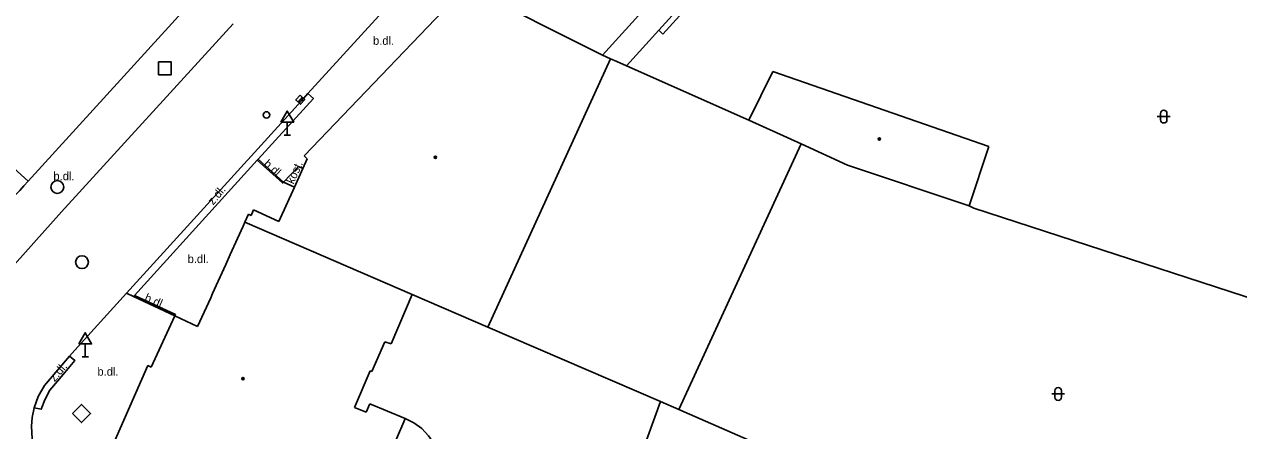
# Model space of a CAD drawing. Extents: x -598932 to -598196, y -1162207 to -1161504.
# Drawn here: x -598698.1 to -598603.5, y -1161598.8 to -1161567.1 of the extents above; entities that cross this region are included whole.
import ezdxf

# ---------------------------------------------------------------- set-up
doc = ezdxf.new("R2010")
doc.units = 0
for name, color, linetype in [('DOP - kresba z DSPS bez soueadnic', 7, 'Continuous'), ('DOP - rozhrani ploch obecne', 7, 'Continuous'), ('Level 26', 7, 'Continuous'), ('Level 27', 7, 'Continuous'), ('Level 28', 7, 'Continuous'), ('Level 34', 7, 'Continuous'), ('Level 36', 7, 'Continuous'), ('Level 39', 7, 'Continuous'), ('TM - budovy zdene_ betonove - VP', 7, 'Continuous'), ('TM - chodniky - VP', 7, 'Continuous'), ('TM - komunikace - VP', 7, 'Continuous'), ('TM - letecke snimky - pomocna linie', 7, 'Continuous'), ('TM - popis povrchu', 7, 'Continuous'), ('TM - rozhrani mezi zpev. plochami mezi sebou - VP', 7, 'Continuous'), ('TM - rozhrani ploch obecne - VP', 7, 'Continuous'), ('TM - vstup do budovy - nerozlisene', 7, 'Continuous')]:
    doc.layers.add(name, color=color, linetype=linetype)

msp = doc.modelspace()

# ---------------------------------------------------------------- linework, layer by layer
at = {"layer": 'DOP - kresba z DSPS bez soueadnic'}
for points in [[(-598648.67, -1161567.57), (-598643.44, -1161561.79)], [(-598642.85, -1161561.79), (-598648.36, -1161567.87)], [(-598648.36, -1161567.87), (-598648.67, -1161567.57)]]:
    msp.add_lwpolyline(points, dxfattribs=at)
at = {"layer": 'DOP - rozhrani ploch obecne'}
for points in [[(-598651.94, -1161570), (-598652.43, -1161569.8)], [(-598651.94, -1161570), (-598651.18, -1161570.34), (-598641.64, -1161574.59)], [(-598637.58, -1161576.44), (-598647.1, -1161597.16)], [(-598624.47, -1161581.28), (-598624.11, -1161581.44)], [(-598624.11, -1161581.44), (-598590.84, -1161592.28)], [(-598648.53, -1161596.53), (-598662, -1161590.72)], [(-598648.53, -1161596.53), (-598652.48, -1161607.44)], [(-598648.53, -1161596.53), (-598647.1, -1161597.16)], [(-598647.1, -1161597.16), (-598641.28, -1161599.7)]]:
    msp.add_lwpolyline(points, dxfattribs=at)
at = {"layer": 'Level 26'}
for points in [[(-598687.66, -1161571.04), (-598686.66, -1161571.04), (-598686.66, -1161570.04), (-598687.66, -1161570.04)], [(-598694.367, -1161597.466), (-598693.653, -1161598.167), (-598692.953, -1161597.454), (-598693.666, -1161596.753)]]:
    msp.add_lwpolyline(points, close=True, dxfattribs=at)
at = {"layer": 'Level 27'}
msp.add_line((-598676.442, -1161572.805), (-598676.778, -1161573.175), dxfattribs=at)
msp.add_lwpolyline([(-598676.626, -1161572.637), (-598676.963, -1161573.006), (-598676.594, -1161573.343), (-598676.257, -1161572.974)], close=True, dxfattribs=at)
for centre in [(-598695.55, -1161579.8), (-598693.62, -1161585.66)]:
    msp.add_circle(centre, 0.5, dxfattribs=at)
at = {"layer": 'Level 28'}
msp.add_circle((-598679.24, -1161574.18), 0.25, dxfattribs=at)
at = {"layer": 'Level 34'}
for p, q in [((-598677.62, -1161574.742), (-598677.62, -1161575.76)), ((-598677.87, -1161575.76), (-598677.37, -1161575.76)), ((-598693.37, -1161592.032), (-598693.37, -1161593.05)), ((-598693.62, -1161593.05), (-598693.12, -1161593.05))]:
    msp.add_line(p, q, dxfattribs=at)
for points in [[(-598678.12, -1161574.742), (-598677.12, -1161574.742), (-598677.62, -1161573.876)], [(-598693.87, -1161592.032), (-598692.87, -1161592.032), (-598693.37, -1161591.166)]]:
    msp.add_lwpolyline(points, close=True, dxfattribs=at)
at = {"layer": 'Level 36'}
for p, q in [((-598609.816, -1161574.306), (-598608.816, -1161574.306)), ((-598609.566, -1161574.056), (-598609.566, -1161574.556)), ((-598609.066, -1161574.056), (-598609.066, -1161574.556)), ((-598618.046, -1161595.936), (-598617.046, -1161595.936)), ((-598617.796, -1161595.686), (-598617.796, -1161596.186)), ((-598617.296, -1161595.686), (-598617.296, -1161596.186))]:
    msp.add_line(p, q, dxfattribs=at)
for centre, start, end in [((-598609.316, -1161574.056), 0, 180), ((-598609.316, -1161574.556), 180, 0), ((-598617.546, -1161595.686), 0, 180), ((-598617.546, -1161596.186), 180, 0)]:
    msp.add_arc(centre, 0.25, start, end, dxfattribs=at)
at = {"layer": 'Level 39'}
for centre, radius in [((-598631.48, -1161576.06), 0.09), ((-598631.48, -1161576.06), 0.0398), ((-598666.08, -1161577.48), 0.09), ((-598666.08, -1161577.48), 0.0398), ((-598681.08, -1161594.74), 0.09), ((-598681.08, -1161594.74), 0.0398)]:
    msp.add_circle(centre, radius, dxfattribs=at)
at = {"layer": 'TM - budovy zdene_ betonove - VP'}
for points in [[(-598644.87, -1161560.47), (-598653.06, -1161569.51)], [(-598676.31, -1161577.36), (-598663.67, -1161564.16)], [(-598663.67, -1161564.16), (-598653.06, -1161569.51)], [(-598684.48, -1161564.69), (-598697.83, -1161579.35)], [(-598662, -1161590.72), (-598652.43, -1161569.8)], [(-598653.06, -1161569.51), (-598652.43, -1161569.8)], [(-598641.64, -1161574.59), (-598639.77, -1161570.8)], [(-598639.77, -1161570.8), (-598622.94, -1161576.63)], [(-598641.64, -1161574.59), (-598637.58, -1161576.44)], [(-598697.83, -1161579.35), (-598702.67, -1161574.94)], [(-598637.58, -1161576.44), (-598633.95, -1161578.1)], [(-598676.07, -1161577.6), (-598676.31, -1161577.36)], [(-598622.94, -1161576.63), (-598624.47, -1161581.28)], [(-598678.27, -1161582.48), (-598677.06, -1161579.8), (-598676.41, -1161578.36), (-598676.07, -1161577.6)], [(-598633.95, -1161578.1), (-598624.47, -1161581.28)], [(-598680.93, -1161582.55), (-598680.64, -1161581.92)], [(-598680.64, -1161581.92), (-598680.45, -1161582.01)], [(-598680.45, -1161582.01), (-598680.25, -1161581.57)], [(-598680.25, -1161581.57), (-598678.27, -1161582.48)], [(-598682.07, -1161585.07), (-598681.07, -1161582.86)], [(-598681.07, -1161582.86), (-598680.93, -1161582.55)], [(-598667.88, -1161588.18), (-598680.93, -1161582.55)], [(-598682.41, -1161585.85), (-598682.07, -1161585.07)], [(-598683.44, -1161588.1), (-598682.41, -1161585.85)], [(-598684.61, -1161590.68), (-598683.59, -1161588.45)], [(-598683.59, -1161588.45), (-598683.44, -1161588.1)], [(-598667.88, -1161588.18), (-598669.52, -1161592.02)], [(-598667.88, -1161588.18), (-598662, -1161590.72)], [(-598688.23, -1161593.84), (-598686.38, -1161589.84)], [(-598686.38, -1161589.84), (-598684.61, -1161590.68)], [(-598670.03, -1161591.86), (-598671.04, -1161594.18)], [(-598669.52, -1161592.02), (-598670.03, -1161591.86)], [(-598692.04, -1161601.84), (-598688.5, -1161593.72)], [(-598688.5, -1161593.72), (-598688.23, -1161593.84)], [(-598671.17, -1161594.13), (-598672.38, -1161596.98)], [(-598671.04, -1161594.18), (-598671.17, -1161594.13)], [(-598672.38, -1161596.98), (-598671.47, -1161597.36)], [(-598671.47, -1161597.36), (-598671.2, -1161596.71)], [(-598671.2, -1161596.71), (-598668.44, -1161597.84)], [(-598668.55, -1161598.1), (-598671.49, -1161604.98)], [(-598668.44, -1161597.84), (-598668.55, -1161598.1)]]:
    msp.add_lwpolyline(points, dxfattribs=at)
at = {"layer": 'TM - chodniky - VP'}
msp.add_lwpolyline([(-598697.83, -1161579.35), (-598698.155, -1161579.707), (-598698.48, -1161580.064), (-598698.805, -1161580.421), (-598699.13, -1161580.779), (-598699.455, -1161581.136), (-598699.78, -1161581.493), (-598700.105, -1161581.85), (-598700.43, -1161582.207), (-598700.755, -1161582.564), (-598701.08, -1161582.921), (-598701.405, -1161583.279), (-598701.73, -1161583.636), (-598702.055, -1161583.993), (-598702.38, -1161584.35), (-598702.563, -1161584.504), (-598702.773, -1161584.619), (-598703.001, -1161584.69), (-598703.239, -1161584.715), (-598703.43, -1161584.7), (-598703.705, -1161584.622), (-598703.916, -1161584.509), (-598704.1, -1161584.356), (-598704.25, -1161584.17)], dxfattribs=at)
at = {"layer": 'TM - komunikace - VP'}
for points in [[(-598665.76, -1161561.26), (-598676.01, -1161572.51)], [(-598699.54, -1161586.56), (-598695.23, -1161581.73), (-598681.85, -1161567.08)], [(-598676.01, -1161572.51), (-598676.52, -1161573.07), (-598690.15, -1161588.09)], [(-598690.15, -1161588.09), (-598694.19, -1161592.51), (-598694.59, -1161592.98)], [(-598694.59, -1161592.98), (-598695.51, -1161594.06), (-598696.55, -1161595.28), (-598697.03, -1161596.14), (-598697.34, -1161597.01)], [(-598697.34, -1161597.01), (-598697.5, -1161597.76), (-598697.55, -1161598.45), (-598697.5, -1161599.44)]]:
    msp.add_lwpolyline(points, dxfattribs=at)
at = {"layer": 'TM - letecke snimky - pomocna linie'}
for points in [[(-598648.67, -1161567.57), (-598651.18, -1161570.34)], [(-598668.44, -1161597.84), (-598667.759, -1161598.188), (-598667.143, -1161598.643), (-598666.61, -1161599.192), (-598666.173, -1161599.82), (-598665.844, -1161600.512), (-598665.633, -1161601.247), (-598665.544, -1161602.007), (-598665.58, -1161602.772), (-598665.74, -1161603.52)]]:
    msp.add_lwpolyline(points, dxfattribs=at)
at = {"layer": 'TM - rozhrani mezi zpev. plochami mezi sebou - VP'}
msp.add_lwpolyline([(-598694.59, -1161592.98), (-598694.17, -1161593.34), (-598695.09, -1161594.42), (-598696.13, -1161595.64), (-598696.53, -1161596.4), (-598696.8, -1161597.13), (-598697.34, -1161597.01)], dxfattribs=at)
at = {"layer": 'TM - rozhrani ploch obecne - VP'}
for points in [[(-598676.01, -1161572.51), (-598675.59, -1161572.9), (-598679.9, -1161577.64)], [(-598679.97, -1161577.71), (-598689.54, -1161588.26)], [(-598679.9, -1161577.64), (-598679.97, -1161577.71)], [(-598677.93, -1161579.41), (-598678, -1161579.48), (-598679.97, -1161577.71)], [(-598679.9, -1161577.64), (-598677.93, -1161579.41)], [(-598677.93, -1161579.41), (-598676.76, -1161578.2), (-598676.41, -1161578.36)], [(-598677.93, -1161579.41), (-598677.06, -1161579.8)], [(-598690.15, -1161588.09), (-598689.61, -1161588.34)], [(-598689.54, -1161588.26), (-598689.61, -1161588.34)], [(-598689.61, -1161588.34), (-598686.38, -1161589.84)], [(-598686.38, -1161589.84), (-598686.34, -1161589.75), (-598689.54, -1161588.26)]]:
    msp.add_lwpolyline(points, dxfattribs=at)
at = {"layer": 'TM - vstup do budovy - nerozlisene'}
for points in [[(-598676.07, -1161577.6), (-598676.41, -1161578.36), (-598677.06, -1161579.8), (-598678.27, -1161582.48)], [(-598681.07, -1161582.86), (-598682.07, -1161585.07)], [(-598682.41, -1161585.85), (-598683.44, -1161588.1)], [(-598683.59, -1161588.45), (-598684.61, -1161590.68)]]:
    msp.add_lwpolyline(points, dxfattribs=at)

# ---------------------------------------------------------------- texts
at = {"layer": 'TM - popis povrchu'}
for p in [(-598670.94, -1161568.71), (-598695.85, -1161579.27), (-598685.39, -1161585.73), (-598692.42, -1161594.51)]:
    msp.add_text('b.dl.', height=0.65, dxfattribs=at).set_placement(p)
for s, rotation, p in [('b.dl.', 318.02, (-598679.52, -1161578.07)), ('kost.', 65.70611, (-598677.14, -1161579.62)), ('z.dl.', 49.87, (-598683.4, -1161581.25)), ('b.dl.', 336.21, (-598688.81, -1161588.66)), ('z.dl.', 49.87, (-598695.75, -1161595.03))]:
    msp.add_text(s, height=0.65, rotation=rotation, dxfattribs=at).set_placement(p)

doc.saveas('drawing.dxf')
